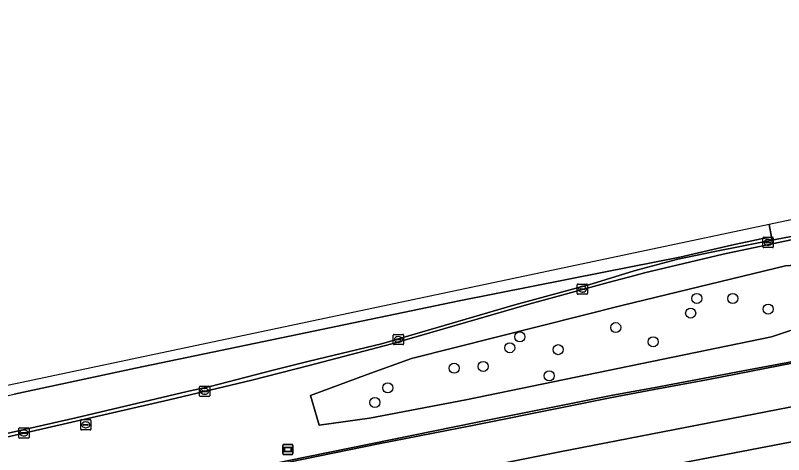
# Model space of a CAD drawing. Extents: x 162879 to 165540, y 384011 to 385181.
# Drawn here: x 164654.5 to 164729.2, y 385109.4 to 385152.1 of the extents above; entities that cross this region are included whole.
import ezdxf

# ---------------------------------------------------------------- set-up
doc = ezdxf.new("R2010")
doc.units = 0
for name, color, linetype in [('IMGEO_Berm_groen', 7, 'Continuous'), ('IMGEO_Berm_open', 7, 'Continuous'), ('IMGEO_Boom', 7, 'Continuous'), ('IMGEO_Kolk', 7, 'Continuous'), ('IMGEO_OVBaan_gesloten', 7, 'Continuous'), ('IMGEO_Rijbaan_regionaal_gesloten', 7, 'Continuous'), ('IMGEO_Rioolput', 7, 'Continuous'), ('IMGEO_Verkeersbord', 7, 'Continuous')]:
    doc.layers.add(name, color=color, linetype=linetype)

msp = doc.modelspace()

# ---------------------------------------------------------------- linework, layer by layer
at = {"layer": 'IMGEO_Berm_groen'}
for points in [[(164730.523, 385130.412), (164723.303, 385128.876), (164715.661, 385127.056), (164714.707, 385126.801), (164712.114, 385126.11), (164704.411, 385124.005), (164691.109, 385120.145), (164683.066, 385118.065), (164677.515, 385116.623), (164669.458, 385114.715), (164660.015, 385112.544), (164649.692, 385110.187)], [(164651.019, 385102.333), (164657.272, 385103.754), (164668.24, 385106.085), (164680.942, 385108.801), (164699.273, 385112.507), (164712.593, 385115.156), (164716.521, 385115.897), (164725.25, 385117.542), (164738.445, 385120.014)]]:
    msp.add_lwpolyline(points, dxfattribs=at)
for points in [[(164713.601, 385123.931), (164729.355, 385127.756), (164732.141, 385127.937), (164733.654, 385126.738), (164734.167, 385125.111), (164733.58, 385123.459), (164731.657, 385122.08), (164728.009, 385120.83), (164698.29, 385114.704), (164688.934, 385112.936), (164684.034, 385112.25), (164683.188, 385115.139), (164688.706, 385117.192), (164693.028, 385118.742)], [(164713.601, 385123.931), (164693.028, 385118.742), (164688.706, 385117.192), (164683.188, 385115.139), (164684.034, 385112.25), (164688.934, 385112.936), (164698.29, 385114.704), (164728.009, 385120.83), (164731.657, 385122.08), (164733.58, 385123.459), (164734.167, 385125.111), (164733.654, 385126.738), (164732.141, 385127.937), (164729.355, 385127.756)]]:
    msp.add_lwpolyline(points, close=True, dxfattribs=at)
at = {"layer": 'IMGEO_Berm_open'}
for points in [[(164777.146, 385139.133), (164762.642, 385136.452), (164752.013, 385134.575), (164735.762, 385131.698), (164728.045, 385130.222), (164725.44, 385129.724), (164722.338, 385129.108), (164718.89, 385128.385), (164714.997, 385127.361), (164714.647, 385127.252), (164710.566, 385125.98), (164703.073, 385123.942), (164690.111, 385120.171), (164683.081, 385118.466), (164679.566, 385117.614), (164673.443, 385116.03), (164671.224, 385115.528), (164660.388, 385112.963), (164649.233, 385110.435)], [(164649.692, 385110.187), (164660.015, 385112.544), (164669.458, 385114.715), (164677.515, 385116.623), (164683.066, 385118.065), (164691.109, 385120.145), (164704.411, 385124.005), (164712.114, 385126.11), (164714.707, 385126.801), (164715.661, 385127.056), (164723.303, 385128.876), (164730.523, 385130.412), (164744.244, 385132.896), (164750.815, 385134.11), (164758.752, 385135.576), (164775.413, 385138.547)], [(164779.556, 385127.154), (164761.771, 385124.171), (164753.402, 385122.666), (164750.255, 385122.101), (164738.445, 385120.014), (164725.25, 385117.542), (164716.521, 385115.897), (164712.593, 385115.156), (164699.273, 385112.507), (164680.942, 385108.801), (164668.24, 385106.085), (164657.272, 385103.754), (164651.019, 385102.333)], [(164651.057, 385102.168), (164658.668, 385103.933), (164667.741, 385105.844), (164676.147, 385107.572), (164681.09, 385108.654), (164689.819, 385110.433), (164699.108, 385112.268), (164707.663, 385113.988), (164712.5, 385114.948), (164716.585, 385115.713), (164721.864, 385116.702), (164730.185, 385118.299), (164731.193, 385118.492), (164741.273, 385120.346), (164750.795, 385122.027), (164759.593, 385123.582), (164779.503, 385126.953)]]:
    msp.add_lwpolyline(points, dxfattribs=at)
at = {"layer": 'IMGEO_Boom'}
for centre in [(164720.747, 385124.575), (164724.238, 385124.57), (164727.68, 385123.535), (164720.148, 385123.148), (164712.863, 385121.738), (164703.551, 385120.837), (164716.507, 385120.361), (164702.568, 385119.781), (164707.269, 385119.594), (164699.988, 385117.969), (164697.168, 385117.784), (164706.404, 385117.055), (164690.712, 385115.881), (164689.465, 385114.462)]:
    msp.add_circle(centre, 0.489, dxfattribs=at)
at = {"layer": 'IMGEO_Kolk'}
for p, q in [((164727.175, 385129.584), (164727.175, 385130.436)), ((164727.25, 385130.51), (164728.102, 385130.51)), ((164728.176, 385130.436), (164728.176, 385129.584)), ((164727.434, 385130.004), (164727.434, 385130.016)), ((164727.872, 385129.967), (164727.474, 385129.967)), ((164727.477, 385130.053), (164727.875, 385130.053)), ((164727.686, 385129.73), (164727.661, 385129.73)), ((164727.663, 385130.29), (164727.688, 385130.29)), ((164727.918, 385130.016), (164727.918, 385130.004)), ((164728.102, 385129.51), (164727.25, 385129.51)), ((164709.2, 385125.972), (164710.052, 385125.972)), ((164709.125, 385125.046), (164709.125, 385125.898)), ((164709.384, 385125.466), (164709.384, 385125.478)), ((164709.822, 385125.429), (164709.424, 385125.429)), ((164709.427, 385125.515), (164709.825, 385125.515)), ((164709.636, 385125.192), (164709.611, 385125.192)), ((164709.613, 385125.752), (164709.638, 385125.752)), ((164709.868, 385125.478), (164709.868, 385125.466)), ((164710.126, 385125.898), (164710.126, 385125.046)), ((164710.052, 385124.972), (164709.2, 385124.972)), ((164691.253, 385120.156), (164691.253, 385121.008)), ((164691.328, 385121.082), (164692.18, 385121.082)), ((164691.741, 385120.862), (164691.766, 385120.862)), ((164692.254, 385121.008), (164692.254, 385120.156)), ((164692.18, 385120.082), (164691.328, 385120.082)), ((164691.512, 385120.576), (164691.512, 385120.588)), ((164691.95, 385120.539), (164691.552, 385120.539)), ((164691.555, 385120.625), (164691.953, 385120.625)), ((164691.764, 385120.302), (164691.739, 385120.302)), ((164691.996, 385120.588), (164691.996, 385120.576)), ((164672.412, 385115.123), (164672.412, 385115.975)), ((164672.487, 385116.049), (164673.339, 385116.049)), ((164672.671, 385115.543), (164672.671, 385115.555)), ((164673.109, 385115.506), (164672.711, 385115.506)), ((164672.714, 385115.592), (164673.112, 385115.592)), ((164672.9, 385115.829), (164672.925, 385115.829)), ((164673.155, 385115.555), (164673.155, 385115.543)), ((164673.413, 385115.975), (164673.413, 385115.123)), ((164673.339, 385115.049), (164672.487, 385115.049)), ((164672.923, 385115.269), (164672.898, 385115.269)), ((164654.849, 385111.067), (164654.849, 385111.919)), ((164654.924, 385111.993), (164655.776, 385111.993)), ((164655.337, 385111.773), (164655.362, 385111.773)), ((164655.85, 385111.919), (164655.85, 385111.067)), ((164655.776, 385110.993), (164654.924, 385110.993)), ((164655.108, 385111.487), (164655.108, 385111.499)), ((164655.546, 385111.45), (164655.148, 385111.45)), ((164655.151, 385111.536), (164655.549, 385111.536)), ((164655.36, 385111.213), (164655.335, 385111.213)), ((164655.592, 385111.499), (164655.592, 385111.487))]:
    msp.add_line(p, q, dxfattribs=at)
for points in [[(164727.175, 385129.584), (164727.175, 385130.436)], [(164727.25, 385130.51), (164728.102, 385130.51)], [(164728.176, 385130.436), (164728.176, 385129.584)], [(164728.102, 385129.51), (164727.25, 385129.51)], [(164709.2, 385125.972), (164710.052, 385125.972)], [(164709.125, 385125.046), (164709.125, 385125.898)], [(164710.126, 385125.898), (164710.126, 385125.046)], [(164710.052, 385124.972), (164709.2, 385124.972)], [(164691.253, 385120.156), (164691.253, 385121.008)], [(164691.328, 385121.082), (164692.18, 385121.082)], [(164692.254, 385121.008), (164692.254, 385120.156)], [(164692.18, 385120.082), (164691.328, 385120.082)], [(164672.412, 385115.123), (164672.412, 385115.975)], [(164672.487, 385116.049), (164673.339, 385116.049)], [(164673.413, 385115.975), (164673.413, 385115.123)], [(164673.339, 385115.049), (164672.487, 385115.049)], [(164654.849, 385111.067), (164654.849, 385111.919)], [(164654.924, 385111.993), (164655.776, 385111.993)], [(164655.85, 385111.919), (164655.85, 385111.067)], [(164655.776, 385110.993), (164654.924, 385110.993)]]:
    msp.add_lwpolyline(points, dxfattribs=at)
for centre, radius, start, end in [((164727.252, 385130.434), 0.0765, 91.55205, 178.44795), ((164727.252, 385130.434), 0.0765, 91.55205, 178.44795), ((164728.1, 385130.434), 0.0765, 1.55205, 88.44795), ((164728.1, 385130.434), 0.0765, 1.55205, 88.44795), ((164727.474, 385130.013), 0.0403, 85.87752, 175.75265), ((164727.471, 385130.003), 0.0366, 178.93798, 274.71019), ((164727.875, 385130.01), 0.043, 264.86636, 352.45326), ((164727.879, 385130.015), 0.0386, 1.73085, 96.63898), ((164727.252, 385129.586), 0.0765, 181.55205, 268.44795), ((164727.252, 385129.586), 0.0765, 181.55205, 268.44795), ((164728.1, 385129.586), 0.0765, 271.55205, 358.44795), ((164728.1, 385129.586), 0.0765, 271.55205, 358.44795), ((164709.202, 385125.896), 0.0765, 91.55205, 178.44795), ((164709.202, 385125.896), 0.0765, 91.55205, 178.44795), ((164710.05, 385125.896), 0.0765, 1.55205, 88.44795), ((164710.05, 385125.896), 0.0765, 1.55205, 88.44795), ((164709.424, 385125.475), 0.0403, 85.87752, 175.75265), ((164709.421, 385125.465), 0.0366, 178.93798, 274.71019), ((164709.825, 385125.472), 0.043, 264.86636, 352.45326), ((164709.829, 385125.477), 0.0386, 1.73085, 96.63898), ((164709.202, 385125.048), 0.0765, 181.55205, 268.44795), ((164709.202, 385125.048), 0.0765, 181.55205, 268.44795), ((164710.05, 385125.048), 0.0765, 271.55205, 358.44795), ((164710.05, 385125.048), 0.0765, 271.55205, 358.44795), ((164691.33, 385121.006), 0.0765, 91.55205, 178.44795), ((164691.33, 385121.006), 0.0765, 91.55205, 178.44795), ((164692.178, 385121.006), 0.0765, 1.55205, 88.44795), ((164692.178, 385121.006), 0.0765, 1.55205, 88.44795), ((164691.33, 385120.158), 0.0765, 181.55205, 268.44795), ((164691.33, 385120.158), 0.0765, 181.55205, 268.44795), ((164691.552, 385120.585), 0.0403, 85.87752, 175.75265), ((164691.549, 385120.575), 0.0366, 178.93798, 274.71019), ((164691.953, 385120.582), 0.043, 264.86636, 352.45326), ((164691.957, 385120.587), 0.0386, 1.73085, 96.63898), ((164692.178, 385120.158), 0.0765, 271.55205, 358.44795), ((164692.178, 385120.158), 0.0765, 271.55205, 358.44795), ((164672.489, 385115.973), 0.0765, 91.55205, 178.44795), ((164672.489, 385115.973), 0.0765, 91.55205, 178.44795), ((164672.711, 385115.552), 0.0403, 85.87752, 175.75265), ((164672.708, 385115.542), 0.0366, 178.93798, 274.71019), ((164673.112, 385115.549), 0.043, 264.86636, 352.45326), ((164673.116, 385115.554), 0.0386, 1.73085, 96.63898), ((164673.337, 385115.973), 0.0765, 1.55205, 88.44795), ((164673.337, 385115.973), 0.0765, 1.55205, 88.44795), ((164672.489, 385115.125), 0.0765, 181.55205, 268.44795), ((164672.489, 385115.125), 0.0765, 181.55205, 268.44795), ((164673.337, 385115.125), 0.0765, 271.55205, 358.44795), ((164673.337, 385115.125), 0.0765, 271.55205, 358.44795), ((164654.926, 385111.917), 0.0765, 91.55205, 178.44795), ((164654.926, 385111.917), 0.0765, 91.55205, 178.44795), ((164655.774, 385111.917), 0.0765, 1.55205, 88.44795), ((164655.774, 385111.917), 0.0765, 1.55205, 88.44795), ((164654.926, 385111.069), 0.0765, 181.55205, 268.44795), ((164654.926, 385111.069), 0.0765, 181.55205, 268.44795), ((164655.148, 385111.496), 0.0403, 85.87752, 175.75265), ((164655.145, 385111.486), 0.0366, 178.93798, 274.71019), ((164655.549, 385111.493), 0.043, 264.86636, 352.45326), ((164655.553, 385111.498), 0.0386, 1.73085, 96.63898), ((164655.774, 385111.069), 0.0765, 271.55205, 358.44795), ((164655.774, 385111.069), 0.0765, 271.55205, 358.44795)]:
    msp.add_arc(centre, radius, start, end, dxfattribs=at)
for centre, major_axis, ratio, start_param, end_param in [((164727.662, 385130.01), (-0.387, 0.002), 0.722429, 4.712389, 7.853982), ((164727.687, 385130.01), (-0.39, 0.002), 0.717154, 1.570796, 4.712389), ((164709.612, 385125.472), (-0.387, 0.002), 0.722429, 4.712389, 7.853982), ((164709.637, 385125.472), (-0.39, 0.002), 0.717154, 1.570796, 4.712389), ((164691.74, 385120.582), (-0.387, 0.002), 0.722429, 4.712389, 7.853982), ((164691.765, 385120.582), (-0.39, 0.002), 0.717154, 1.570796, 4.712389), ((164672.899, 385115.549), (-0.387, 0.002), 0.722429, 4.712389, 7.853982), ((164672.924, 385115.549), (-0.39, 0.002), 0.717154, 1.570796, 4.712389), ((164655.336, 385111.493), (-0.387, 0.002), 0.722429, 4.712389, 7.853982), ((164655.361, 385111.493), (-0.39, 0.002), 0.717154, 1.570796, 4.712389)]:
    msp.add_ellipse(centre, major_axis=major_axis, ratio=ratio, start_param=start_param, end_param=end_param, dxfattribs=at)
at = {"layer": 'IMGEO_OVBaan_gesloten'}
msp.add_lwpolyline([(164718.399, 385104.608), (164726.423, 385106.143), (164732.168, 385107.248), (164732.064, 385107.828), (164731.511, 385110.914), (164716.461, 385108.052), (164696.57, 385104.103), (164675.691, 385099.792), (164661.149, 385096.77), (164652.659, 385094.91), (164653.342, 385091.813), (164653.471, 385091.23), (164659.639, 385092.571), (164671.148, 385095.097), (164680.982, 385097.197), (164695.302, 385100.068), (164705.543, 385102.119), (164716.206, 385104.189)], close=True, dxfattribs=at)
at = {"layer": 'IMGEO_Rijbaan_regionaal_gesloten'}
for points in [[(164727.771, 385131.748), (164727.989, 385130.531), (164728.045, 385130.222), (164735.762, 385131.698), (164752.013, 385134.575), (164762.642, 385136.452), (164777.146, 385139.133), (164793.717, 385142.026), (164811.849, 385145.023), (164829.349, 385147.88), (164845.485, 385150.366), (164845.442, 385150.649), (164845.222, 385152.081), (164762.447, 385139.071)], [(164648.236, 385114.95), (164648.455, 385113.96), (164654.407, 385115.273), (164666.203, 385117.809), (164681.942, 385121.069), (164697.635, 385124.338), (164711.694, 385127.111), (164719.091, 385128.595), (164724.113, 385129.756), (164727.01, 385130.349), (164727.989, 385130.531), (164727.771, 385131.748)], [(164730.917, 385114.219), (164730.329, 385117.494), (164730.185, 385118.299), (164721.864, 385116.702), (164716.585, 385115.713), (164712.5, 385114.948), (164707.663, 385113.988), (164699.108, 385112.268), (164689.819, 385110.433), (164681.09, 385108.654), (164676.147, 385107.572), (164667.741, 385105.844), (164658.668, 385103.933), (164651.057, 385102.168), (164651.193, 385101.552), (164651.941, 385098.163), (164658.138, 385099.531), (164681.713, 385104.506), (164707.424, 385109.677), (164730.773, 385114.194)], [(164731.511, 385110.914), (164730.917, 385114.219), (164730.773, 385114.194), (164707.424, 385109.677), (164681.713, 385104.506), (164658.138, 385099.531), (164651.941, 385098.163), (164652.659, 385094.91), (164661.149, 385096.77), (164675.691, 385099.792), (164696.57, 385104.103), (164716.461, 385108.052)]]:
    msp.add_lwpolyline(points, close=True, dxfattribs=at)
msp.add_lwpolyline([(164649.233, 385110.435), (164660.388, 385112.963), (164671.224, 385115.528), (164673.443, 385116.03), (164679.566, 385117.614), (164683.081, 385118.466), (164690.111, 385120.171), (164703.073, 385123.942), (164710.566, 385125.98), (164714.647, 385127.252), (164714.997, 385127.361), (164718.89, 385128.385), (164722.338, 385129.108), (164725.44, 385129.724), (164728.045, 385130.222), (164727.989, 385130.531), (164727.01, 385130.349), (164724.113, 385129.756), (164719.091, 385128.595), (164711.694, 385127.111), (164697.635, 385124.338), (164681.942, 385121.069), (164666.203, 385117.809), (164654.407, 385115.273)], dxfattribs=at)
at = {"layer": 'IMGEO_Rioolput'}
for p, q in [((164660.87, 385111.866), (164660.87, 385112.718)), ((164660.945, 385112.792), (164661.797, 385112.792)), ((164661.358, 385112.572), (164661.383, 385112.572)), ((164661.871, 385112.718), (164661.871, 385111.866)), ((164661.797, 385111.792), (164660.945, 385111.792)), ((164661.129, 385112.286), (164661.129, 385112.298)), ((164661.567, 385112.249), (164661.169, 385112.249)), ((164661.172, 385112.335), (164661.57, 385112.335)), ((164661.381, 385112.012), (164661.356, 385112.012)), ((164661.613, 385112.298), (164661.613, 385112.286))]:
    msp.add_line(p, q, dxfattribs=at)
for points in [[(164660.87, 385111.866), (164660.87, 385112.718)], [(164660.945, 385112.792), (164661.797, 385112.792)], [(164661.871, 385112.718), (164661.871, 385111.866)], [(164661.797, 385111.792), (164660.945, 385111.792)]]:
    msp.add_lwpolyline(points, dxfattribs=at)
for centre, radius, start, end in [((164660.947, 385112.716), 0.0765, 91.55205, 178.44795), ((164660.947, 385112.716), 0.0765, 91.55205, 178.44795), ((164661.795, 385112.716), 0.0765, 1.55205, 88.44795), ((164661.795, 385112.716), 0.0765, 1.55205, 88.44795), ((164660.947, 385111.868), 0.0765, 181.55205, 268.44795), ((164660.947, 385111.868), 0.0765, 181.55205, 268.44795), ((164661.169, 385112.295), 0.0403, 85.87752, 175.75265), ((164661.166, 385112.285), 0.0366, 178.93798, 274.71019), ((164661.57, 385112.292), 0.043, 264.86636, 352.45326), ((164661.574, 385112.297), 0.0386, 1.73085, 96.63898), ((164661.795, 385111.868), 0.0765, 271.55205, 358.44795), ((164661.795, 385111.868), 0.0765, 271.55205, 358.44795)]:
    msp.add_arc(centre, radius, start, end, dxfattribs=at)
for centre, major_axis, ratio, start_param, end_param in [((164661.357, 385112.292), (-0.387, 0.002), 0.722429, 4.712389, 7.853982), ((164661.382, 385112.292), (-0.39, 0.002), 0.717154, 1.570796, 4.712389)]:
    msp.add_ellipse(centre, major_axis=major_axis, ratio=ratio, start_param=start_param, end_param=end_param, dxfattribs=at)
at = {"layer": 'IMGEO_Verkeersbord'}
for p, q in [((164680.509, 385109.492), (164680.509, 385110.292)), ((164680.509, 385110.292), (164680.509, 385109.492)), ((164680.609, 385110.392), (164681.399, 385110.392)), ((164681.399, 385110.392), (164680.609, 385110.392)), ((164681.499, 385110.292), (164681.499, 385109.492)), ((164681.499, 385109.492), (164681.499, 385110.292)), ((164681.399, 385109.392), (164680.609, 385109.392)), ((164680.609, 385109.392), (164681.399, 385109.392))]:
    msp.add_line(p, q, dxfattribs=at)
for points in [[(164680.61, 385110.124), (164681.398, 385110.124), (164681.398, 385109.66), (164680.61, 385109.66), (164680.61, 385110.124)], [(164680.675, 385110.059), (164680.675, 385109.725), (164681.333, 385109.725), (164681.333, 385110.059), (164680.675, 385110.059)]]:
    msp.add_lwpolyline(points, dxfattribs=at)
for centre, start, end in [((164680.609, 385110.292), 90, 180), ((164680.609, 385110.292), 90, 180), ((164681.399, 385110.292), 0, 90), ((164681.399, 385110.292), 360, 90), ((164680.609, 385109.492), 180, 270), ((164680.609, 385109.492), 180, 270), ((164681.399, 385109.492), 270, 0), ((164681.399, 385109.492), 270, 0)]:
    msp.add_arc(centre, 0.1, start, end, dxfattribs=at)

doc.saveas('drawing.dxf')
